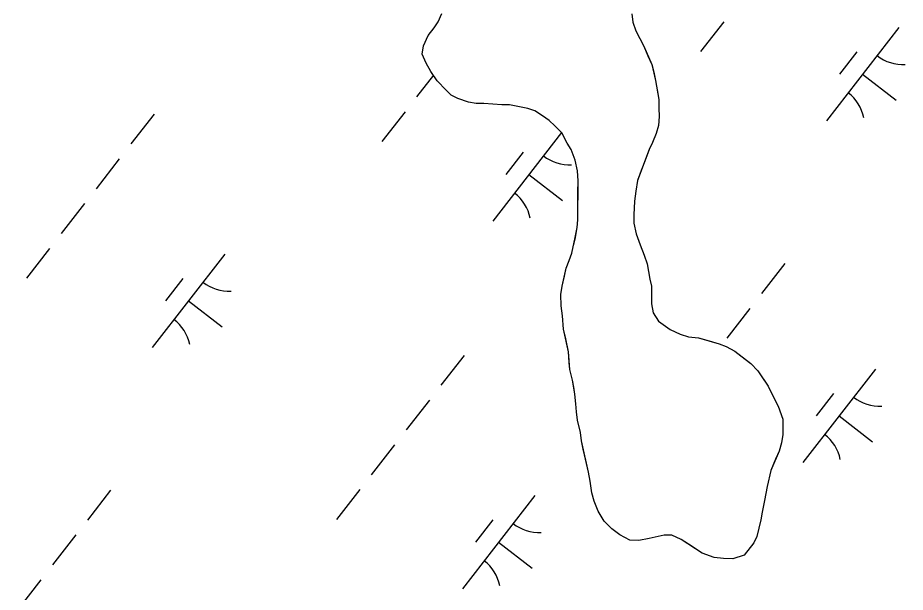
# Model space of a CAD drawing. Extents: x 3888273 to 3909528, y 158682 to 181032.
# Drawn here: x 3895448.9 to 3895824.6, y 164470 to 164713.2 of the extents above; entities that cross this region are included whole.
import ezdxf

# ---------------------------------------------------------------- set-up
doc = ezdxf.new("R2010")
doc.units = 0
doc.layers.add('V-TOPO-SHOR', color=7, linetype='Continuous')
doc.layers.add('V-WETL-SWMP', color=7, linetype='Continuous')

msp = doc.modelspace()

# ---------------------------------------------------------------- linework, layer by layer
at = {"layer": 'V-TOPO-SHOR'}
for points in [[(3895646.1, 164676.91), (3895642.86, 164676.93), (3895639.62, 164677.45), (3895635.14, 164678.98), (3895632.4, 164680.5), (3895630.17, 164682.51), (3895626.45, 164686.53), (3895623.73, 164690.54), (3895621.76, 164694.05), (3895620.04, 164697.8), (3895620.56, 164701.29), (3895622.59, 164705.77), (3895625.11, 164709), (3895626.87, 164711.48), (3895628.39, 164714.97)], [(3895708.76, 164714.92), (3895709.23, 164711.42), (3895710.46, 164707.67), (3895712.18, 164704.41)], [(3895712.18, 164704.41), (3895713.91, 164701.16), (3895715.63, 164697.15), (3895717.35, 164693.4), (3895718.08, 164690.15), (3895718.8, 164686.65), (3895719.52, 164682.65), (3895720.25, 164678.65), (3895720.22, 164674.91), (3895720.44, 164671.41), (3895720.17, 164667.67), (3895719.15, 164664.18), (3895717.62, 164660.45), (3895716.11, 164657.47), (3895714.32, 164652.49), (3895712.8, 164648.5), (3895711.27, 164644.27), (3895710.49, 164639.78), (3895709.97, 164635.54), (3895709.68, 164629.8), (3895709.66, 164626.31), (3895710.62, 164621.81), (3895712.34, 164617.06), (3895714.06, 164612.8), (3895715.28, 164609.05), (3895716.48, 164602.55), (3895717.21, 164599.55), (3895717.19, 164596.31), (3895717.16, 164592.07), (3895717.88, 164588.32), (3895720.11, 164584.81), (3895725.07, 164581.28), (3895729.3, 164579.25), (3895732.79, 164578.23), (3895737.03, 164577.7), (3895741.51, 164576.43), (3895745.75, 164575.15), (3895748.73, 164574.13), (3895752.47, 164572.11), (3895754.95, 164570.09), (3895759.17, 164566.82), (3895762.14, 164563.8), (3895763.87, 164561.3), (3895766.59, 164557.29), (3895768.07, 164554.03), (3895770.77, 164548.77), (3895772.73, 164543.27), (3895772.69, 164536.78), (3895772.17, 164533.29), (3895771.15, 164529.8), (3895769.62, 164526.32), (3895767.6, 164521.59), (3895766.05, 164514.86), (3895765.01, 164508.88), (3895763.98, 164503.89), (3895763.46, 164500.65), (3895761.67, 164493.67), (3895760.4, 164490.94), (3895756.37, 164485.72), (3895751.62, 164484.26), (3895747.62, 164484.29), (3895743.64, 164484.81), (3895738.65, 164486.59), (3895734.43, 164489.37), (3895729.71, 164492.39), (3895725.73, 164494.17), (3895722.48, 164494.19), (3895716.23, 164492.74)], [(3895716.23, 164492.74), (3895711.74, 164492.02), (3895707.99, 164492.04), (3895703.77, 164494.32), (3895700.29, 164496.84), (3895697.07, 164500.1), (3895694.6, 164504.36), (3895692.88, 164508.62), (3895691.91, 164512.12), (3895691.19, 164517.11), (3895690.47, 164520.86), (3895689.26, 164526.36), (3895688.29, 164530.61), (3895687.56, 164534.11), (3895687.09, 164537.61), (3895685.88, 164542.86), (3895685.4, 164546.36), (3895685.18, 164549.85), (3895684.7, 164553.85), (3895684.22, 164556.85), (3895683.75, 164559.85), (3895682.53, 164564.35), (3895682.3, 164567.34), (3895682.08, 164571.84), (3895680.87, 164577.34), (3895679.9, 164581.34), (3895679.44, 164587.08), (3895678.97, 164591.33), (3895678.75, 164596.07), (3895679.27, 164599.56), (3895680.3, 164603.8), (3895681.07, 164607.29), (3895682.34, 164610.52), (3895683.36, 164613.51), (3895684.13, 164617), (3895684.91, 164620.24), (3895685.68, 164624.48), (3895685.95, 164627.72), (3895686, 164633.96), (3895686.03, 164639.2), (3895686.07, 164644.19), (3895685.85, 164648.44), (3895684.88, 164652.94), (3895683.16, 164657.44), (3895681.43, 164660.2), (3895679.21, 164664.46), (3895676.24, 164667.47), (3895673.76, 164669.73), (3895671.03, 164671.75), (3895667.8, 164673.77), (3895664.81, 164674.79), (3895661.32, 164675.56), (3895657.08, 164676.34), (3895653.84, 164676.36), (3895646.1, 164676.91)]]:
    msp.add_lwpolyline(points, dxfattribs=at)
at = {"layer": 'V-WETL-SWMP'}
for p, q in [((3895626.87, 164711.48), (3895628.39, 164714.97)), ((3895708.76, 164714.92), (3895709.23, 164711.42)), ((3895625.11, 164709), (3895626.87, 164711.48)), ((3895709.23, 164711.42), (3895710.46, 164707.67)), ((3895747.74, 164711.54), (3895737.91, 164698.91)), ((3895622.59, 164705.77), (3895625.11, 164709)), ((3895710.46, 164707.67), (3895713.91, 164701.16)), ((3895821.88, 164709.06), (3895791.18, 164669.6)), ((3895620.56, 164701.29), (3895622.59, 164705.77)), ((3895620.04, 164697.8), (3895620.56, 164701.29)), ((3895713.91, 164701.16), (3895717.35, 164693.4)), ((3895804.12, 164698.81), (3895796.75, 164689.34)), ((3895621.76, 164694.05), (3895620.04, 164697.8)), ((3895623.73, 164690.54), (3895621.76, 164694.05)), ((3895717.35, 164693.4), (3895718.8, 164686.65)), ((3895624.85, 164688.9), (3895617.71, 164679.72)), ((3895626.45, 164686.53), (3895623.73, 164690.54)), ((3895806.53, 164689.33), (3895820.73, 164678.28)), ((3895630.17, 164682.51), (3895626.45, 164686.53)), ((3895718.8, 164686.65), (3895720.24, 164678.65)), ((3895632.4, 164680.5), (3895630.17, 164682.51)), ((3895635.14, 164678.98), (3895632.4, 164680.5)), ((3895639.62, 164677.45), (3895635.14, 164678.98)), ((3895642.86, 164676.93), (3895639.62, 164677.45)), ((3895646.1, 164676.91), (3895642.86, 164676.93)), ((3895653.84, 164676.36), (3895646.1, 164676.91)), ((3895657.08, 164676.34), (3895653.84, 164676.36)), ((3895661.32, 164675.56), (3895657.08, 164676.34)), ((3895720.24, 164678.65), (3895720.22, 164674.91)), ((3895506.56, 164672.44), (3895496.74, 164659.82)), ((3895612.8, 164673.41), (3895602.97, 164660.78)), ((3895664.81, 164674.79), (3895661.32, 164675.56)), ((3895667.8, 164673.77), (3895664.81, 164674.79)), ((3895671.03, 164671.75), (3895667.8, 164673.77)), ((3895720.22, 164674.91), (3895720.44, 164671.41)), ((3895673.76, 164669.73), (3895671.03, 164671.75)), ((3895676.24, 164667.47), (3895673.76, 164669.73)), ((3895720.44, 164671.41), (3895720.17, 164667.67)), ((3895679.21, 164664.46), (3895676.24, 164667.47)), ((3895720.17, 164667.67), (3895719.15, 164664.18)), ((3895679.07, 164664.6), (3895649.94, 164627.15)), ((3895681.43, 164660.2), (3895679.21, 164664.46)), ((3895719.15, 164664.18), (3895717.62, 164660.45)), ((3895683.16, 164657.44), (3895681.43, 164660.2)), ((3895684.88, 164652.93), (3895683.16, 164657.44)), ((3895716.11, 164657.46), (3895711.27, 164644.27)), ((3895717.62, 164660.45), (3895716.11, 164657.46)), ((3895491.83, 164653.5), (3895482, 164640.87)), ((3895662.88, 164656.36), (3895655.51, 164646.89)), ((3895685.85, 164648.44), (3895684.88, 164652.93)), ((3895665.29, 164646.88), (3895679.49, 164635.83)), ((3895686.06, 164644.19), (3895685.85, 164648.44)), ((3895685.95, 164627.72), (3895686.06, 164644.19)), ((3895711.27, 164644.27), (3895710.5, 164639.78)), ((3895710.5, 164639.78), (3895709.97, 164635.54)), ((3895709.97, 164635.54), (3895709.68, 164629.8)), ((3895477.09, 164634.56), (3895467.26, 164621.93)), ((3895685.68, 164624.48), (3895685.95, 164627.72)), ((3895709.68, 164629.8), (3895709.66, 164626.31)), ((3895684.9, 164620.24), (3895685.68, 164624.48)), ((3895709.66, 164626.31), (3895710.62, 164621.81)), ((3895683.36, 164613.51), (3895684.9, 164620.24)), ((3895710.62, 164621.81), (3895712.34, 164617.06)), ((3895712.34, 164617.06), (3895714.06, 164612.8)), ((3895462.35, 164615.62), (3895452.53, 164602.99)), ((3895536.49, 164613.14), (3895505.79, 164573.68)), ((3895682.34, 164610.52), (3895683.36, 164613.51)), ((3895714.06, 164612.8), (3895715.28, 164609.05)), ((3895681.07, 164607.29), (3895682.34, 164610.52)), ((3895715.28, 164609.05), (3895716.48, 164602.55)), ((3895773.56, 164609.15), (3895763.73, 164596.52)), ((3895679.27, 164599.56), (3895681.07, 164607.29)), ((3895518.74, 164602.89), (3895511.37, 164593.42)), ((3895716.48, 164602.55), (3895717.21, 164599.55)), ((3895678.75, 164596.07), (3895679.27, 164599.56)), ((3895717.21, 164599.55), (3895717.16, 164592.07)), ((3895521.14, 164593.41), (3895535.35, 164582.36)), ((3895678.97, 164591.33), (3895678.75, 164596.07)), ((3895679.44, 164587.08), (3895678.97, 164591.33)), ((3895717.16, 164592.07), (3895717.88, 164588.32)), ((3895758.82, 164590.21), (3895748.99, 164577.58)), ((3895679.9, 164581.34), (3895679.44, 164587.08)), ((3895717.88, 164588.32), (3895720.1, 164584.81)), ((3895720.1, 164584.81), (3895725.07, 164581.28)), ((3895682.08, 164571.84), (3895679.9, 164581.34)), ((3895725.07, 164581.28), (3895729.3, 164579.25)), ((3895729.3, 164579.25), (3895732.79, 164578.23)), ((3895732.79, 164578.23), (3895737.03, 164577.7)), ((3895737.03, 164577.7), (3895745.75, 164575.15)), ((3895745.75, 164575.15), (3895748.73, 164574.13)), ((3895682.53, 164564.35), (3895682.08, 164571.84)), ((3895748.73, 164574.13), (3895752.46, 164572.11)), ((3895752.46, 164572.11), (3895759.17, 164566.82)), ((3895637.85, 164570.3), (3895628.02, 164557.67)), ((3895683.75, 164559.85), (3895682.53, 164564.35)), ((3895759.17, 164566.82), (3895762.14, 164563.8)), ((3895762.14, 164563.8), (3895766.59, 164557.29)), ((3895811.92, 164564.47), (3895781.22, 164525.01)), ((3895684.7, 164553.85), (3895683.75, 164559.85)), ((3895766.59, 164557.29), (3895768.07, 164554.03)), ((3895685.17, 164549.85), (3895684.7, 164553.85)), ((3895768.07, 164554.03), (3895770.78, 164548.77)), ((3895794.16, 164554.21), (3895786.79, 164544.74)), ((3895623.11, 164551.36), (3895613.28, 164538.73)), ((3895685.4, 164546.36), (3895685.17, 164549.85)), ((3895770.78, 164548.77), (3895772.73, 164543.27)), ((3895685.88, 164542.86), (3895685.4, 164546.36)), ((3895796.57, 164544.74), (3895810.77, 164533.69)), ((3895687.09, 164537.61), (3895685.88, 164542.86)), ((3895772.73, 164543.27), (3895772.69, 164536.78)), ((3895687.56, 164534.11), (3895687.09, 164537.61)), ((3895690.47, 164520.86), (3895687.56, 164534.11)), ((3895772.17, 164533.29), (3895771.15, 164529.8)), ((3895772.69, 164536.78), (3895772.17, 164533.29)), ((3895608.37, 164532.42), (3895598.54, 164519.79)), ((3895771.15, 164529.8), (3895767.6, 164521.59)), ((3895691.19, 164517.11), (3895690.47, 164520.86)), ((3895767.6, 164521.59), (3895766.05, 164514.86)), ((3895691.91, 164512.12), (3895691.19, 164517.11)), ((3895766.05, 164514.86), (3895765.01, 164508.88)), ((3895488.17, 164513.23), (3895478.34, 164500.6)), ((3895593.63, 164513.47), (3895583.81, 164500.85)), ((3895667.77, 164511), (3895637.07, 164471.54)), ((3895692.88, 164508.62), (3895691.91, 164512.12)), ((3895694.6, 164504.36), (3895692.88, 164508.62)), ((3895765.01, 164508.88), (3895763.98, 164503.89)), ((3895697.07, 164500.1), (3895694.6, 164504.36)), ((3895763.98, 164503.89), (3895763.46, 164500.65)), ((3895650.02, 164500.74), (3895642.65, 164491.27)), ((3895700.29, 164496.84), (3895697.07, 164500.1)), ((3895763.46, 164500.65), (3895761.67, 164493.67)), ((3895703.77, 164494.32), (3895700.29, 164496.84)), ((3895473.43, 164494.29), (3895463.61, 164481.66)), ((3895707.99, 164492.04), (3895703.77, 164494.32)), ((3895711.74, 164492.02), (3895707.99, 164492.04)), ((3895716.23, 164492.74), (3895711.74, 164492.02)), ((3895722.48, 164494.19), (3895716.23, 164492.74)), ((3895725.73, 164494.17), (3895722.48, 164494.19)), ((3895729.71, 164492.39), (3895725.73, 164494.17)), ((3895738.66, 164486.59), (3895729.71, 164492.39)), ((3895761.67, 164493.67), (3895760.4, 164490.94)), ((3895652.42, 164491.27), (3895666.63, 164480.22)), ((3895760.4, 164490.94), (3895756.37, 164485.72)), ((3895743.64, 164484.81), (3895738.66, 164486.59)), ((3895747.62, 164484.29), (3895743.64, 164484.81)), ((3895756.37, 164485.72), (3895751.62, 164484.26)), ((3895751.62, 164484.26), (3895747.62, 164484.29)), ((3895458.69, 164475.35), (3895448.87, 164462.72))]:
    msp.add_line(p, q, dxfattribs=at)
for centre, start, end in [((3895823.68, 164710.99), 231.343, 272.8866), ((3895789.75, 164667.39), 11.343, 52.8866), ((3895682.44, 164668.54), 231.343, 272.8866), ((3895648.51, 164624.94), 11.343, 52.8866), ((3895538.29, 164615.07), 231.343, 272.8866), ((3895504.37, 164571.47), 11.343, 52.8866), ((3895813.72, 164566.39), 231.343, 272.8866), ((3895779.79, 164522.79), 11.343, 52.8866), ((3895669.57, 164512.92), 231.343, 272.8866), ((3895635.65, 164469.32), 11.343, 52.8866)]:
    msp.add_arc(centre, 17.62, start, end, dxfattribs=at)

doc.saveas('drawing.dxf')
